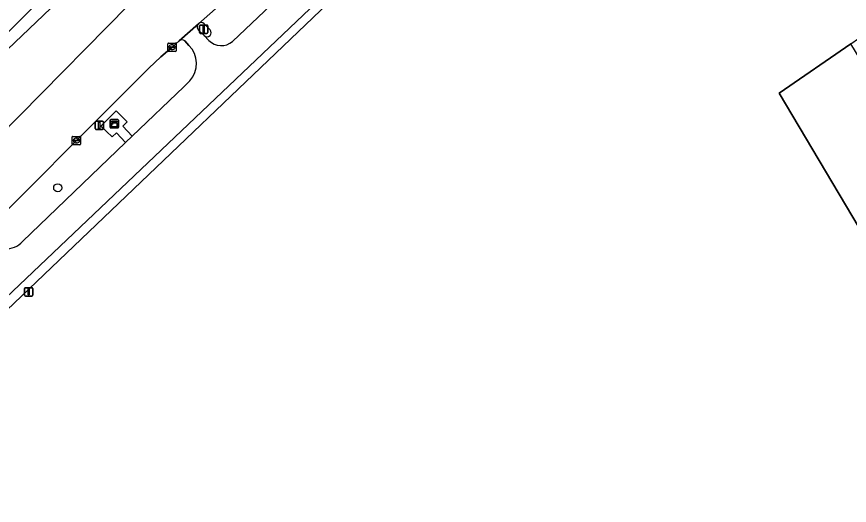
# Model space of a CAD drawing. Extents: x 158132 to 159664, y 385256 to 387218.
# Drawn here: x 158367.1 to 158466.9, y 386825.2 to 386883.8 of the extents above; entities that cross this region are included whole.
import ezdxf

# ---------------------------------------------------------------- set-up
doc = ezdxf.new("R2010")
doc.units = 0
for name, color, linetype in [('IMGEO_Berm_groen', 7, 'Continuous'), ('IMGEO_Boom', 7, 'Continuous'), ('IMGEO_Fietspad_gesloten', 7, 'Continuous'), ('IMGEO_Gemengd_bos', 7, 'Continuous'), ('IMGEO_Grasland_overig', 7, 'Continuous'), ('IMGEO_Kast', 7, 'Continuous'), ('IMGEO_Kolk', 7, 'Continuous'), ('IMGEO_Lichtmast', 7, 'Continuous'), ('IMGEO_Rijbaan_regionaal_gesloten', 7, 'Continuous'), ('IMGEO_Verkeersbordpaal', 7, 'Continuous'), ('IMGEO_Verkeerseiland_open', 7, 'Continuous'), ('IMGEO_Verkeersregelinstallatiepaal', 7, 'Continuous'), ('IMGEO_Voetpad_open', 7, 'Continuous')]:
    doc.layers.add(name, color=color, linetype=linetype)

msp = doc.modelspace()

# ---------------------------------------------------------------- linework, layer by layer
at = {"layer": 'IMGEO_Berm_groen'}
for points in [[(158386.606, 386880.879), (158385.753, 386880.108), (158384.415, 386878.977), (158382.963, 386877.591), (158374.297, 386868.932), (158363.302, 386857.901)], [(158387.784, 386880.328), (158387.287, 386880.865)], [(158380.179, 386868.7), (158379.088, 386869.839), (158378.561, 386869.359), (158377.233, 386870.653), (158379.06, 386872.486), (158380.386, 386871.152), (158379.867, 386870.646), (158380.99, 386869.449), (158387.166, 386875.369), (158387.892, 386876.074)], [(158367.845, 386856.824), (158380.179, 386868.7)]]:
    msp.add_lwpolyline(points, dxfattribs=at)
for centre, radius, start, end in [((158386.939, 386880.483), 0.517, 47.61881, 130.02575), ((158385.609, 386878.144), 3.082, 317.79533, 45.11328), ((158365.778, 386858.814), 2.869, 222.70451, 316.08786)]:
    msp.add_arc(centre, radius, start, end, dxfattribs=at)
at = {"layer": 'IMGEO_Boom'}
msp.add_circle((158372.058, 386863.272), 0.489, dxfattribs=at)
at = {"layer": 'IMGEO_Fietspad_gesloten'}
for points in [[(158479.926, 386963.051), (158479.24, 386962.418), (158479.106, 386962.549), (158443.742, 386928.997), (158411.32, 386898.202), (158393.014, 386880.81)], [(158364.204, 386848.569), (158413.601, 386895.545), (158482.856, 386961.221)], [(158388.914, 386882.929), (158386.606, 386880.879)], [(158390.159, 386880.93), (158389.6, 386881.506), (158388.899, 386882.201)], [(158387.287, 386880.865), (158387.784, 386880.328)], [(158387.892, 386876.074), (158387.166, 386875.369), (158380.99, 386869.449), (158380.179, 386868.7), (158367.845, 386856.824)]]:
    msp.add_lwpolyline(points, dxfattribs=at)
for centre, radius, start, end in [((158389.265, 386882.558), 0.511, 133.35732, 224.28193), ((158386.939, 386880.483), 0.517, 47.61881, 130.02575), ((158385.609, 386878.144), 3.082, 317.79533, 45.11328), ((158391.65, 386882.391), 2.088, 224.4069, 310.77947), ((158365.778, 386858.814), 2.869, 222.70451, 316.08786)]:
    msp.add_arc(centre, radius, start, end, dxfattribs=at)
at = {"layer": 'IMGEO_Gemengd_bos'}
for points in [[(158484.899, 386961.632), (158414.28, 386894.81), (158364.996, 386847.739), (158353.626, 386830.335), (158352.936, 386828.869), (158345.353, 386816.876), (158334.612, 386799.008), (158326.456, 386784.3), (158312.425, 386757.541), (158308.916, 386750), (158297.101, 386724.536), (158284.405, 386694.182), (158276.641, 386675.619), (158267.448, 386652.131), (158257.822, 386629.602), (158248.717, 386612.814), (158244.396, 386604.736), (158234.281, 386586.759), (158305.908, 386500)], [(158357.846, 386741.184), (158369.81, 386745.156), (158383.657, 386750), (158412.171, 386759.975), (158418.535, 386762.109), (158408.094, 386792.273), (158405.756, 386799.458), (158486.517, 386827.494), (158458.512, 386874.593), (158467.121, 386880.528), (158468.04, 386881.162), (158474.303, 386885.046), (158473.334, 386886.61), (158478.552, 386889.845), (158478.05, 386890.654), (158500.86, 386902.127), (158502.096, 386899.985), (158504.702, 386901.302), (158514.744, 386905.783)]]:
    msp.add_lwpolyline(points, dxfattribs=at)
at = {"layer": 'IMGEO_Grasland_overig'}
msp.add_lwpolyline([(158520.096, 386832.62), (158517.699, 386831.148), (158509.137, 386845.084), (158521.706, 386852.877), (158519.657, 386856.182), (158500, 386843.993), (158492.265, 386839.197), (158487.236, 386847.306), (158500, 386855.221), (158505.024, 386858.336), (158500, 386866.438), (158498.985, 386868.075), (158481.197, 386857.045), (158476.17, 386865.153), (158493.787, 386876.077), (158491.24, 386880.185), (158489.028, 386878.814), (158473.867, 386869.413), (158467.121, 386880.528), (158458.512, 386874.593), (158486.517, 386827.494), (158405.756, 386799.458)], dxfattribs=at)
at = {"layer": 'IMGEO_Kast'}
for p, q in [((158378.325, 386870.517), (158378.325, 386871.358)), ((158378.325, 386871.358), (158378.325, 386870.517)), ((158378.4, 386871.442), (158379.241, 386871.442)), ((158379.241, 386871.442), (158378.4, 386871.442)), ((158379.325, 386871.367), (158379.325, 386870.526)), ((158379.325, 386870.526), (158379.325, 386871.367)), ((158379.25, 386870.442), (158378.409, 386870.442)), ((158378.409, 386870.442), (158379.25, 386870.442))]:
    msp.add_line(p, q, dxfattribs=at)
for points in [[(158378.52, 386871.232), (158379.12, 386871.232), (158379.12, 386871.147), (158378.52, 386871.147), (158378.52, 386871.232)], [(158378.52, 386871.057), (158379.12, 386871.057), (158379.12, 386870.568), (158378.52, 386870.568), (158378.52, 386871.057)]]:
    msp.add_lwpolyline(points, dxfattribs=at)
msp.add_circle((158378.604, 386870.906), 0.0377, dxfattribs=at)
for centre, start, end in [((158378.403, 386871.364), 92.4484, 184.28452), ((158378.403, 386871.364), 92.4484, 184.28452), ((158379.247, 386871.364), 2.4484, 94.28452), ((158379.247, 386871.364), 2.4484, 94.28452), ((158378.403, 386870.52), 182.4484, 274.28452), ((158378.403, 386870.52), 182.4484, 274.28452), ((158379.247, 386870.52), 272.4484, 4.28452), ((158379.247, 386870.52), 272.4484, 4.28452)]:
    msp.add_arc(centre, 0.0779, start, end, dxfattribs=at)
at = {"layer": 'IMGEO_Kolk'}
for p, q in [((158385.251, 386879.683), (158385.251, 386880.535)), ((158385.326, 386880.609), (158386.178, 386880.609)), ((158385.739, 386880.389), (158385.764, 386880.389)), ((158386.252, 386880.535), (158386.252, 386879.683)), ((158386.178, 386879.609), (158385.326, 386879.609)), ((158385.51, 386880.103), (158385.51, 386880.115)), ((158385.948, 386880.066), (158385.55, 386880.066)), ((158385.553, 386880.152), (158385.951, 386880.152)), ((158385.762, 386879.829), (158385.737, 386879.829)), ((158385.994, 386880.115), (158385.994, 386880.103)), ((158373.796, 386868.505), (158373.796, 386869.357)), ((158373.871, 386869.431), (158374.723, 386869.431)), ((158374.797, 386869.357), (158374.797, 386868.505)), ((158374.723, 386868.431), (158373.871, 386868.431)), ((158374.055, 386868.925), (158374.055, 386868.937)), ((158374.493, 386868.888), (158374.095, 386868.888)), ((158374.098, 386868.974), (158374.496, 386868.974)), ((158374.307, 386868.651), (158374.282, 386868.651)), ((158374.284, 386869.211), (158374.309, 386869.211)), ((158374.539, 386868.937), (158374.539, 386868.925))]:
    msp.add_line(p, q, dxfattribs=at)
for points in [[(158385.251, 386879.683), (158385.251, 386880.535)], [(158385.326, 386880.609), (158386.178, 386880.609)], [(158386.252, 386880.535), (158386.252, 386879.683)], [(158386.178, 386879.609), (158385.326, 386879.609)], [(158373.796, 386868.505), (158373.796, 386869.357)], [(158373.871, 386869.431), (158374.723, 386869.431)], [(158374.797, 386869.357), (158374.797, 386868.505)], [(158374.723, 386868.431), (158373.871, 386868.431)]]:
    msp.add_lwpolyline(points, dxfattribs=at)
for centre, radius, start, end in [((158385.328, 386880.533), 0.0765, 91.55205, 178.44795), ((158385.328, 386880.533), 0.0765, 91.55205, 178.44795), ((158386.176, 386880.533), 0.0765, 1.55205, 88.44795), ((158386.176, 386880.533), 0.0765, 1.55205, 88.44795), ((158385.328, 386879.685), 0.0765, 181.55205, 268.44795), ((158385.328, 386879.685), 0.0765, 181.55205, 268.44795), ((158385.55, 386880.112), 0.0403, 85.87752, 175.75265), ((158385.547, 386880.102), 0.0366, 178.93798, 274.71019), ((158385.951, 386880.109), 0.043, 264.86636, 352.45326), ((158385.955, 386880.114), 0.0386, 1.73085, 96.63898), ((158386.176, 386879.685), 0.0765, 271.55205, 358.44795), ((158386.176, 386879.685), 0.0765, 271.55205, 358.44795), ((158373.873, 386869.355), 0.0765, 91.55205, 178.44795), ((158373.873, 386869.355), 0.0765, 91.55205, 178.44795), ((158374.721, 386869.355), 0.0765, 1.55205, 88.44795), ((158374.721, 386869.355), 0.0765, 1.55205, 88.44795), ((158373.873, 386868.507), 0.0765, 181.55205, 268.44795), ((158373.873, 386868.507), 0.0765, 181.55205, 268.44795), ((158374.095, 386868.934), 0.0403, 85.87752, 175.75265), ((158374.092, 386868.924), 0.0366, 178.93798, 274.71019), ((158374.496, 386868.931), 0.043, 264.86636, 352.45326), ((158374.5, 386868.936), 0.0386, 1.73085, 96.63898), ((158374.721, 386868.507), 0.0765, 271.55205, 358.44795), ((158374.721, 386868.507), 0.0765, 271.55205, 358.44795)]:
    msp.add_arc(centre, radius, start, end, dxfattribs=at)
for centre, major_axis, ratio, start_param, end_param in [((158385.738, 386880.109), (-0.387, 0.002), 0.722429, 4.712389, 7.853982), ((158385.763, 386880.109), (-0.39, 0.002), 0.717154, 1.570796, 4.712389), ((158374.283, 386868.931), (-0.387, 0.002), 0.722429, 4.712389, 7.853982), ((158374.308, 386868.931), (-0.39, 0.002), 0.717154, 1.570796, 4.712389)]:
    msp.add_ellipse(centre, major_axis=major_axis, ratio=ratio, start_param=start_param, end_param=end_param, dxfattribs=at)
at = {"layer": 'IMGEO_Lichtmast'}
for p, q in [((158376.633, 386871.258), (158377.423, 386871.258)), ((158377.423, 386871.258), (158376.633, 386871.258)), ((158376.533, 386870.358), (158376.533, 386871.158)), ((158376.533, 386871.158), (158376.533, 386870.358)), ((158377.423, 386870.258), (158376.633, 386870.258)), ((158376.633, 386870.258), (158377.423, 386870.258)), ((158377.523, 386871.158), (158377.523, 386870.358)), ((158377.523, 386870.358), (158377.523, 386871.158))]:
    msp.add_line(p, q, dxfattribs=at)
msp.add_lwpolyline([(158376.953, 386871.133), (158377.103, 386871.133), (158377.103, 386870.383), (158376.953, 386870.383), (158376.953, 386871.133)], dxfattribs=at)
for centre, start, end in [((158376.633, 386871.158), 90, 180), ((158376.633, 386871.158), 90, 180), ((158377.423, 386871.158), 0, 90), ((158377.423, 386871.158), 360, 90), ((158376.633, 386870.358), 180, 270), ((158376.633, 386870.358), 180, 270), ((158377.423, 386870.358), 270, 0), ((158377.423, 386870.358), 270, 0)]:
    msp.add_arc(centre, 0.1, start, end, dxfattribs=at)
at = {"layer": 'IMGEO_Rijbaan_regionaal_gesloten'}
for points in [[(158348.917, 386864.83), (158349.653, 386863.98), (158349.973, 386864.292), (158351.754, 386866.032), (158351.83, 386866.106), (158354.052, 386868.284), (158359.141, 386873.301), (158376.401, 386889.745), (158376.495, 386889.814), (158377.241, 386890.572), (158379.458, 386892.732), (158381.654, 386894.876), (158380.37, 386896.192)], [(158384.415, 386878.977), (158385.753, 386880.108), (158386.606, 386880.879), (158388.914, 386882.929), (158390.968, 386884.727), (158390.214, 386885.587), (158388.135, 386887.962), (158385.874, 386890.545), (158383.718, 386888.398), (158383.617, 386888.295), (158381.511, 386886.146), (158380.792, 386885.395), (158380.714, 386885.318), (158380.582, 386885.204), (158354.405, 386858.667), (158356.589, 386856.236), (158358.97, 386853.584), (158359.261, 386853.875), (158361, 386855.615), (158361.107, 386855.722), (158363.302, 386857.901), (158374.297, 386868.932), (158382.963, 386877.591)]]:
    msp.add_lwpolyline(points, close=True, dxfattribs=at)
for points in [[(158376.495, 386889.814), (158376.401, 386889.745), (158359.141, 386873.301)], [(158354.405, 386858.667), (158380.582, 386885.204)]]:
    msp.add_lwpolyline(points, dxfattribs=at)
at = {"layer": 'IMGEO_Verkeersbordpaal'}
for p, q in [((158368.181, 386851.304), (158368.971, 386851.304)), ((158368.971, 386851.304), (158368.181, 386851.304)), ((158368.081, 386850.404), (158368.081, 386851.204)), ((158368.081, 386851.204), (158368.081, 386850.404)), ((158368.971, 386850.304), (158368.181, 386850.304)), ((158368.181, 386850.304), (158368.971, 386850.304)), ((158369.071, 386851.204), (158369.071, 386850.404)), ((158369.071, 386850.404), (158369.071, 386851.204))]:
    msp.add_line(p, q, dxfattribs=at)
msp.add_lwpolyline([(158368.501, 386851.179), (158368.651, 386851.179), (158368.651, 386850.429), (158368.501, 386850.429), (158368.501, 386851.179)], dxfattribs=at)
for centre, start, end in [((158368.181, 386851.204), 90, 180), ((158368.181, 386851.204), 90, 180), ((158368.971, 386851.204), 0, 90), ((158368.971, 386851.204), 360, 90), ((158368.181, 386850.404), 180, 270), ((158368.181, 386850.404), 180, 270), ((158368.971, 386850.404), 270, 0), ((158368.971, 386850.404), 270, 0)]:
    msp.add_arc(centre, 0.1, start, end, dxfattribs=at)
at = {"layer": 'IMGEO_Verkeerseiland_open'}
for points in [[(158388.899, 386882.201), (158389.6, 386881.506)], [(158390.314, 386882.208), (158389.614, 386882.906)]]:
    msp.add_lwpolyline(points, dxfattribs=at)
for centre, radius, start, end in [((158389.265, 386882.558), 0.511, 133.35732, 224.28193), ((158389.251, 386882.537), 0.517, 45.51099, 130.72521), ((158389.954, 386881.86), 0.501, 225.00204, 44.02687)]:
    msp.add_arc(centre, radius, start, end, dxfattribs=at)
at = {"layer": 'IMGEO_Verkeersregelinstallatiepaal'}
for p, q in [((158389.046, 386881.863), (158389.046, 386882.663)), ((158389.046, 386882.663), (158389.046, 386881.863)), ((158389.146, 386882.763), (158389.936, 386882.763)), ((158389.936, 386882.763), (158389.146, 386882.763)), ((158390.036, 386882.663), (158390.036, 386881.863)), ((158390.036, 386881.863), (158390.036, 386882.663)), ((158389.936, 386881.763), (158389.146, 386881.763)), ((158389.146, 386881.763), (158389.936, 386881.763))]:
    msp.add_line(p, q, dxfattribs=at)
msp.add_lwpolyline([(158389.466, 386882.638), (158389.616, 386882.638), (158389.616, 386881.888), (158389.466, 386881.888), (158389.466, 386882.638)], dxfattribs=at)
for centre, start, end in [((158389.146, 386882.663), 90, 180), ((158389.146, 386882.663), 90, 180), ((158389.936, 386882.663), 0, 90), ((158389.936, 386882.663), 360, 90), ((158389.146, 386881.863), 180, 270), ((158389.146, 386881.863), 180, 270), ((158389.936, 386881.863), 270, 0), ((158389.936, 386881.863), 270, 0)]:
    msp.add_arc(centre, 0.1, start, end, dxfattribs=at)
at = {"layer": 'IMGEO_Voetpad_open'}
for points in [[(158482.856, 386961.221), (158413.601, 386895.545), (158364.204, 386848.569), (158363.571, 386847.967), (158348.872, 386834.387), (158333.873, 386821.194), (158317.908, 386807.551), (158302.733, 386794.486), (158287.876, 386781.076), (158273.421, 386767.226), (158255.974, 386750), (158245.865, 386740.019), (158229.826, 386724.184), (158213.448, 386707.994), (158195.641, 386690.413), (158177.831, 386672.791), (158166.929, 386661.928), (158167.716, 386660.977), (158170.257, 386663.703), (158172.433, 386665.825), (158246.599, 386739.147), (158257.577, 386750), (158272.382, 386764.636), (158274.161, 386766.416)], [(158364.464, 386847.231), (158364.996, 386847.739), (158414.28, 386894.81), (158484.899, 386961.632)], [(158393.014, 386880.81), (158411.32, 386898.202), (158443.742, 386928.997)], [(158403.648, 386894.416), (158402.682, 386893.658), (158394.891, 386887.697), (158390.968, 386884.727), (158388.914, 386882.929)], [(158389.614, 386882.906), (158390.314, 386882.208)], [(158389.6, 386881.506), (158390.159, 386880.93)]]:
    msp.add_lwpolyline(points, dxfattribs=at)
msp.add_lwpolyline([(158380.99, 386869.449), (158379.867, 386870.646), (158380.386, 386871.152), (158379.06, 386872.486), (158377.233, 386870.653), (158378.561, 386869.359), (158379.088, 386869.839), (158380.179, 386868.7)], close=True, dxfattribs=at)
for centre, radius, start, end in [((158389.251, 386882.537), 0.517, 45.51099, 130.72521), ((158389.954, 386881.86), 0.501, 225.00204, 44.02687), ((158391.65, 386882.391), 2.088, 224.4069, 310.77947)]:
    msp.add_arc(centre, radius, start, end, dxfattribs=at)

doc.saveas('drawing.dxf')
